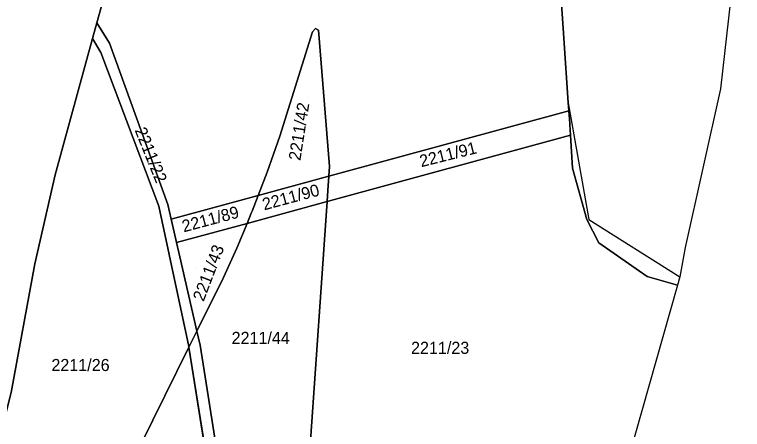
# Model space of a CAD drawing. Extents: x -262715 to -259381, y -1237238 to -1231182.
# Drawn here: x -259917.9 to -259797.1, y -1233850.1 to -1233781.2 of the extents above; entities that cross this region are included whole.
import ezdxf

# ---------------------------------------------------------------- set-up
doc = ezdxf.new("R2010")
doc.units = 0
for name, color, linetype in [('body_kn', 7, 'Continuous'), ('katuz_linie', 7, 'Continuous'), ('kladpar_druhypozemkov', 7, 'Continuous'), ('kladpar_hranice', 7, 'Continuous'), ('kladpar_parcelnecisla', 7, 'Continuous'), ('kladpar_plochy', 7, 'Continuous'), ('zappar_hrandruhpozemk', 7, 'Continuous'), ('zuob_linie', 7, 'Continuous'), ('zuob_plochy', 7, 'Continuous')]:
    doc.layers.add(name, color=color, linetype=linetype)

msp = doc.modelspace()

# ---------------------------------------------------------------- linework, layer by layer
at = {"layer": 'body_kn'}
for p, q in [((-259904.25, -1233782.64), (-259904.25, -1233782.64)), ((-259904.25, -1233782.64), (-259904.25, -1233782.64)), ((-259867.94, -1233783.55), (-259867.94, -1233783.55)), ((-259867.46, -1233783.84), (-259867.46, -1233783.84)), ((-259868.42, -1233784.11), (-259868.42, -1233784.11)), ((-259868.42, -1233784.11), (-259868.42, -1233784.11)), ((-259904.97, -1233785.24), (-259904.97, -1233785.24)), ((-259904.97, -1233785.24), (-259904.97, -1233785.24)), ((-259902.16, -1233785.99), (-259902.16, -1233785.99)), ((-259826.69, -1233785.19), (-259826.69, -1233785.19)), ((-259903.57, -1233787.53), (-259903.57, -1233787.53)), ((-259800.7, -1233793.58), (-259800.7, -1233793.58)), ((-259825.97, -1233795.92), (-259825.97, -1233795.92)), ((-259825.97, -1233795.92), (-259825.97, -1233795.92)), ((-259825.88, -1233797.22), (-259825.88, -1233797.22)), ((-259825.88, -1233797.22), (-259825.88, -1233797.22)), ((-259825.74, -1233799.32), (-259825.74, -1233799.32)), ((-259825.73, -1233799.5), (-259825.73, -1233799.5)), ((-259873.85, -1233801.45), (-259873.85, -1233801.45)), ((-259825.61, -1233801.28), (-259825.61, -1233801.28)), ((-259825.61, -1233801.28), (-259825.61, -1233801.28)), ((-259865.62, -1233806.45), (-259865.62, -1233806.45)), ((-259825.25, -1233806.72), (-259825.25, -1233806.72)), ((-259911.19, -1233807.84), (-259911.19, -1233807.84)), ((-259875.97, -1233807.42), (-259875.97, -1233807.42)), ((-259865.73, -1233808.06), (-259865.73, -1233808.06)), ((-259865.73, -1233808.06), (-259865.73, -1233808.06)), ((-259865.89, -1233810.44), (-259865.89, -1233810.44)), ((-259877.47, -1233811.26), (-259877.47, -1233811.26)), ((-259877.47, -1233811.26), (-259877.47, -1233811.26)), ((-259892.45, -1233812.78), (-259892.45, -1233812.78)), ((-259892.45, -1233812.78), (-259892.45, -1233812.78)), ((-259866.02, -1233812.28), (-259866.02, -1233812.28)), ((-259866.02, -1233812.28), (-259866.02, -1233812.28)), ((-259893.96, -1233813.03), (-259893.96, -1233813.03)), ((-259878.48, -1233813.86), (-259878.48, -1233813.86)), ((-259891.9, -1233815.19), (-259891.9, -1233815.19)), ((-259891.9, -1233815.19), (-259891.9, -1233815.19)), ((-259878.62, -1233814.23), (-259878.62, -1233814.23)), ((-259822.9, -1233815.23), (-259822.9, -1233815.23)), ((-259822.55, -1233815.23), (-259822.55, -1233815.23)), ((-259879.31, -1233815.9), (-259879.31, -1233815.9)), ((-259879.31, -1233815.9), (-259879.31, -1233815.9)), ((-259891.4, -1233817.38), (-259891.4, -1233817.38)), ((-259891.01, -1233819.09), (-259891.01, -1233819.09)), ((-259891.01, -1233819.09), (-259891.01, -1233819.09)), ((-259881.02, -1233820.01), (-259881.02, -1233820.01)), ((-259820.88, -1233819.14), (-259820.88, -1233819.14)), ((-259806.55, -1233819.91), (-259806.55, -1233819.91)), ((-259914.53, -1233822.6), (-259914.53, -1233822.6)), ((-259890.46, -1233821.46), (-259890.46, -1233821.46)), ((-259883.22, -1233824.88), (-259883.22, -1233824.88)), ((-259812.87, -1233824.73), (-259812.87, -1233824.73)), ((-259807.43, -1233824.77), (-259807.43, -1233824.77)), ((-259807.83, -1233826.14), (-259807.83, -1233826.14)), ((-259887.9, -1233834.35), (-259887.9, -1233834.35)), ((-259887.63, -1233833.8), (-259887.63, -1233833.8)), ((-259887.63, -1233833.8), (-259887.63, -1233833.8)), ((-259888.97, -1233836.32), (-259888.97, -1233836.32)), ((-259888.95, -1233836.47), (-259888.95, -1233836.47)), ((-259888.95, -1233836.47), (-259888.95, -1233836.47)), ((-259887.1, -1233836.1), (-259887.1, -1233836.1))]:
    msp.add_line(p, q, dxfattribs=at)
at = {"layer": 'katuz_linie'}
msp.add_lwpolyline([(-259823.5, -1233615.61), (-259808.99, -1233657.3), (-259799.95, -1233702.5), (-259797.06, -1233732.98), (-259797.39, -1233764.21), (-259800.7, -1233793.58), (-259806.55, -1233819.91), (-259807.43, -1233824.77), (-259807.83, -1233826.14), (-259816.1, -1233855.19), (-259819.25, -1233866.26), (-259825.65, -1233888.72), (-259843.98, -1233953.04), (-259844.3, -1233954.17), (-259844.93, -1233956.37), (-259846.84, -1233963.08), (-259848.38, -1233968.5), (-259848.71, -1233969.67), (-259849.4, -1233972.08), (-259874.15, -1234058.95)], dxfattribs=at)
at = {"layer": 'kladpar_druhypozemkov'}
for p, q in [((-259869.05, -1233794.98), (-259869.05, -1233794.98)), ((-259898.63, -1233798.73), (-259898.63, -1233798.73)), ((-259846.97, -1233803.92), (-259846.97, -1233803.92)), ((-259872.68, -1233810.91), (-259872.68, -1233810.91)), ((-259885.77, -1233814.05), (-259885.77, -1233814.05)), ((-259887.81, -1233823.23), (-259887.81, -1233823.23)), ((-259877.12, -1233833.84), (-259877.12, -1233833.84)), ((-259847.07, -1233835.69), (-259847.07, -1233835.69)), ((-259907.15, -1233837.78), (-259907.15, -1233837.78)), ((-259886.09, -1233848.92), (-259886.09, -1233848.92))]:
    msp.add_line(p, q, dxfattribs=at)
at = {"layer": 'kladpar_hranice'}
for p, q in [((-259904.97, -1233785.24), (-259904.25, -1233782.64)), ((-259825.88, -1233797.22), (-259865.73, -1233808.06)), ((-259865.73, -1233808.06), (-259825.88, -1233797.22)), ((-259825.61, -1233801.28), (-259866.02, -1233812.28)), ((-259866.02, -1233812.28), (-259825.61, -1233801.28)), ((-259865.73, -1233808.06), (-259877.47, -1233811.26)), ((-259877.47, -1233811.26), (-259865.73, -1233808.06)), ((-259877.47, -1233811.26), (-259891.9, -1233815.19)), ((-259891.9, -1233815.19), (-259877.47, -1233811.26)), ((-259866.02, -1233812.28), (-259879.31, -1233815.9)), ((-259879.31, -1233815.9), (-259866.02, -1233812.28)), ((-259891.01, -1233819.09), (-259879.31, -1233815.9)), ((-259900.91, -1233860.66), (-259888.95, -1233836.47)), ((-259888.95, -1233836.47), (-259882.93, -1233874.38))]:
    msp.add_line(p, q, dxfattribs=at)
for points in [[(-259864.03, -1233720.13), (-259860.93, -1233718.25), (-259849.77, -1233711.46), (-259838.73, -1233704.74), (-259838.07, -1233704.34), (-259835.8, -1233715.12), (-259834.3, -1233722.25), (-259832.6, -1233730.35), (-259832.32, -1233736.83), (-259827.44, -1233774.52), (-259826.69, -1233785.19), (-259825.97, -1233795.92), (-259825.88, -1233797.22)], [(-259904.25, -1233782.64), (-259903.48, -1233779.86), (-259901.76, -1233770.78), (-259902.58, -1233761.59), (-259902.6, -1233761.22), (-259903.48, -1233744.14), (-259896.37, -1233739.81), (-259875.58, -1233727.16), (-259864.03, -1233720.13)], [(-259797.39, -1233764.21), (-259800.7, -1233793.58), (-259806.55, -1233819.91), (-259807.43, -1233824.77), (-259807.83, -1233826.14), (-259812.87, -1233824.73), (-259820.88, -1233819.14), (-259822.9, -1233815.23), (-259825.25, -1233806.72), (-259825.61, -1233801.28), (-259825.73, -1233799.5), (-259825.74, -1233799.32), (-259825.88, -1233797.22), (-259825.97, -1233795.92), (-259826.69, -1233785.19), (-259827.44, -1233774.52)], [(-259903.48, -1233779.86), (-259904.25, -1233782.64), (-259904.97, -1233785.24), (-259911.19, -1233807.84), (-259914.53, -1233822.6), (-259918.48, -1233843.95), (-259921.54, -1233856.1), (-259929.91, -1233885.23), (-259932.21, -1233893.16), (-259934.29, -1233906.53), (-259938.54, -1233914.65), (-259939.92, -1233917.2), (-259941.75, -1233919.84), (-259941.27, -1233920.2), (-259942.79, -1233922.1), (-259946.69, -1233925.42), (-259950.33, -1233927.29), (-259955.22, -1233928.5), (-259958.85, -1233929.04), (-259960.55, -1233929.3), (-259963.88, -1233929.61), (-259968.15, -1233929.72), (-260001.05, -1233924.95)], [(-259891.9, -1233815.19), (-259892.45, -1233812.78), (-259902.16, -1233785.99), (-259904.25, -1233782.64)], [(-259904.25, -1233782.64), (-259902.16, -1233785.99), (-259892.45, -1233812.78)], [(-259865.73, -1233808.06), (-259865.62, -1233806.45), (-259867.46, -1233783.84), (-259867.94, -1233783.55), (-259868.42, -1233784.11), (-259873.85, -1233801.45), (-259875.97, -1233807.42), (-259877.47, -1233811.26)], [(-259868.42, -1233784.11), (-259867.94, -1233783.55), (-259867.46, -1233783.84), (-259865.62, -1233806.45), (-259865.73, -1233808.06)], [(-259877.47, -1233811.26), (-259875.97, -1233807.42), (-259873.85, -1233801.45), (-259868.42, -1233784.11)], [(-259890.34, -1233935.51), (-259933.86, -1233932.32), (-259959.73, -1233930.94), (-259968.15, -1233929.72), (-259963.88, -1233929.61), (-259960.55, -1233929.3), (-259958.85, -1233929.04), (-259955.22, -1233928.5), (-259950.33, -1233927.29), (-259946.69, -1233925.42), (-259942.79, -1233922.1), (-259941.27, -1233920.2), (-259941.75, -1233919.84), (-259939.92, -1233917.2), (-259938.54, -1233914.65), (-259934.29, -1233906.53), (-259932.21, -1233893.16), (-259929.91, -1233885.23), (-259921.54, -1233856.1), (-259918.48, -1233843.95), (-259914.53, -1233822.6), (-259911.19, -1233807.84), (-259904.97, -1233785.24)], [(-259904.97, -1233785.24), (-259903.57, -1233787.53), (-259893.96, -1233813.03), (-259888.97, -1233836.32), (-259888.95, -1233836.47)], [(-259892.45, -1233812.78), (-259891.9, -1233815.19), (-259891.4, -1233817.38), (-259891.01, -1233819.09), (-259890.46, -1233821.46), (-259887.63, -1233833.8), (-259887.9, -1233834.35), (-259888.95, -1233836.47), (-259888.97, -1233836.32), (-259893.96, -1233813.03), (-259903.57, -1233787.53), (-259904.97, -1233785.24)], [(-259825.88, -1233797.22), (-259825.74, -1233799.32), (-259825.73, -1233799.5), (-259825.61, -1233801.28)], [(-259825.61, -1233801.28), (-259825.25, -1233806.72), (-259822.9, -1233815.23), (-259820.88, -1233819.14), (-259812.87, -1233824.73), (-259807.83, -1233826.14), (-259816.1, -1233855.19), (-259816.37, -1233855.42), (-259821.07, -1233862.22), (-259823.19, -1233868.23)], [(-259865.73, -1233808.06), (-259865.89, -1233810.44), (-259866.02, -1233812.28)], [(-259866.02, -1233812.28), (-259865.89, -1233810.44), (-259865.73, -1233808.06)], [(-259877.47, -1233811.26), (-259878.48, -1233813.86), (-259878.62, -1233814.23), (-259879.31, -1233815.9)], [(-259879.31, -1233815.9), (-259878.62, -1233814.23), (-259878.48, -1233813.86), (-259877.47, -1233811.26)], [(-259866.02, -1233812.28), (-259868.8, -1233852.77), (-259871.77, -1233852.82), (-259871.27, -1233874.08)], [(-259868.37, -1233874.01), (-259868.8, -1233852.77), (-259866.02, -1233812.28)], [(-259879.31, -1233815.9), (-259891.01, -1233819.09), (-259891.4, -1233817.38), (-259891.9, -1233815.19)], [(-259879.31, -1233815.9), (-259881.02, -1233820.01), (-259883.22, -1233824.88), (-259887.63, -1233833.8)], [(-259887.63, -1233833.8), (-259883.22, -1233824.88), (-259881.02, -1233820.01), (-259879.31, -1233815.9)], [(-259887.63, -1233833.8), (-259890.46, -1233821.46), (-259891.01, -1233819.09)], [(-259881.03, -1233874.33), (-259882.93, -1233874.38), (-259888.95, -1233836.47), (-259887.9, -1233834.35), (-259887.63, -1233833.8), (-259887.1, -1233836.1), (-259881.03, -1233874.33)], [(-259881.03, -1233874.33), (-259887.1, -1233836.1), (-259887.63, -1233833.8)], [(-259888.95, -1233836.47), (-259900.91, -1233860.66)]]:
    msp.add_lwpolyline(points, dxfattribs=at)
at = {"layer": 'kladpar_plochy'}
for p, q in [((-259903.48, -1233779.86), (-259904.25, -1233782.64)), ((-259904.25, -1233782.64), (-259904.97, -1233785.24)), ((-259904.97, -1233785.24), (-259911.19, -1233807.84)), ((-259911.19, -1233807.84), (-259914.53, -1233822.6)), ((-259914.53, -1233822.6), (-259918.48, -1233843.95))]:
    msp.add_line(p, q, dxfattribs=at)
for points in [[(-259797.39, -1233764.21), (-259800.7, -1233793.58), (-259806.55, -1233819.91), (-259807.43, -1233824.77), (-259807.83, -1233826.14), (-259812.87, -1233824.73), (-259820.88, -1233819.14), (-259822.9, -1233815.23), (-259825.25, -1233806.72), (-259825.61, -1233801.28), (-259825.73, -1233799.5), (-259825.74, -1233799.32), (-259825.88, -1233797.22), (-259825.97, -1233795.92), (-259826.69, -1233785.19), (-259827.44, -1233774.52)], [(-259827.44, -1233774.52), (-259826.69, -1233785.19), (-259825.97, -1233795.92), (-259825.88, -1233797.22), (-259865.73, -1233808.06), (-259865.62, -1233806.45), (-259867.46, -1233783.84), (-259867.94, -1233783.55), (-259868.42, -1233784.11), (-259873.85, -1233801.45), (-259875.97, -1233807.42), (-259877.47, -1233811.26), (-259891.9, -1233815.19), (-259892.45, -1233812.78), (-259902.16, -1233785.99), (-259904.25, -1233782.64), (-259903.48, -1233779.86)], [(-259918.48, -1233843.95), (-259914.53, -1233822.6), (-259911.19, -1233807.84), (-259904.97, -1233785.24), (-259903.57, -1233787.53), (-259893.96, -1233813.03), (-259888.97, -1233836.32), (-259888.95, -1233836.47), (-259900.91, -1233860.66)]]:
    msp.add_lwpolyline(points, dxfattribs=at)
for points in [[(-259892.45, -1233812.78), (-259891.9, -1233815.19), (-259891.4, -1233817.38), (-259891.01, -1233819.09), (-259890.46, -1233821.46), (-259887.63, -1233833.8), (-259887.9, -1233834.35), (-259888.95, -1233836.47), (-259888.97, -1233836.32), (-259893.96, -1233813.03), (-259903.57, -1233787.53), (-259904.97, -1233785.24), (-259904.25, -1233782.64), (-259902.16, -1233785.99)], [(-259868.42, -1233784.11), (-259867.94, -1233783.55), (-259867.46, -1233783.84), (-259865.62, -1233806.45), (-259865.73, -1233808.06), (-259877.47, -1233811.26), (-259875.97, -1233807.42), (-259873.85, -1233801.45)], [(-259825.88, -1233797.22), (-259825.74, -1233799.32), (-259825.73, -1233799.5), (-259825.61, -1233801.28), (-259866.02, -1233812.28), (-259865.89, -1233810.44), (-259865.73, -1233808.06)], [(-259825.61, -1233801.28), (-259825.25, -1233806.72), (-259822.9, -1233815.23), (-259820.88, -1233819.14), (-259812.87, -1233824.73), (-259807.83, -1233826.14), (-259816.1, -1233855.19), (-259816.37, -1233855.42), (-259821.07, -1233862.22), (-259823.19, -1233868.23), (-259832.88, -1233873.1), (-259868.37, -1233874.01), (-259868.8, -1233852.77), (-259866.02, -1233812.28)], [(-259865.73, -1233808.06), (-259865.89, -1233810.44), (-259866.02, -1233812.28), (-259879.31, -1233815.9), (-259878.62, -1233814.23), (-259878.48, -1233813.86), (-259877.47, -1233811.26)], [(-259877.47, -1233811.26), (-259878.48, -1233813.86), (-259878.62, -1233814.23), (-259879.31, -1233815.9), (-259891.01, -1233819.09), (-259891.4, -1233817.38), (-259891.9, -1233815.19)], [(-259866.02, -1233812.28), (-259868.8, -1233852.77), (-259871.77, -1233852.82), (-259871.27, -1233874.08), (-259881.03, -1233874.33), (-259887.1, -1233836.1), (-259887.63, -1233833.8), (-259883.22, -1233824.88), (-259881.02, -1233820.01), (-259879.31, -1233815.9)], [(-259879.31, -1233815.9), (-259881.02, -1233820.01), (-259883.22, -1233824.88), (-259887.63, -1233833.8), (-259890.46, -1233821.46), (-259891.01, -1233819.09)], [(-259881.03, -1233874.33), (-259882.93, -1233874.38), (-259888.95, -1233836.47), (-259887.9, -1233834.35), (-259887.63, -1233833.8), (-259887.1, -1233836.1)], [(-259900.91, -1233860.66), (-259888.95, -1233836.47), (-259882.93, -1233874.38), (-259878.64, -1233884.14), (-259909.89, -1233917.51), (-259911.62, -1233918.38), (-259913.76, -1233914.54), (-259914.93, -1233912), (-259915.95, -1233909.03), (-259916.89, -1233904.88), (-259917.29, -1233901.59), (-259917.33, -1233897.95), (-259917.14, -1233894.89), (-259913.34, -1233885.29)]]:
    msp.add_lwpolyline(points, close=True, dxfattribs=at)
at = {"layer": 'zappar_hrandruhpozemk'}
for p, q in [((-259825.97, -1233795.92), (-259822.55, -1233815.23)), ((-259825.97, -1233795.92), (-259822.55, -1233815.23)), ((-259822.55, -1233815.23), (-259807.43, -1233824.77)), ((-259822.55, -1233815.23), (-259807.43, -1233824.77))]:
    msp.add_line(p, q, dxfattribs=at)
at = {"layer": 'zuob_linie'}
msp.add_lwpolyline([(-259823.5, -1233615.61), (-259808.99, -1233657.3), (-259799.95, -1233702.5), (-259797.06, -1233732.98), (-259797.39, -1233764.21), (-259800.7, -1233793.58), (-259806.55, -1233819.91), (-259807.43, -1233824.77), (-259807.83, -1233826.14), (-259816.1, -1233855.19), (-259819.25, -1233866.26), (-259825.65, -1233888.72), (-259843.98, -1233953.04), (-259844.3, -1233954.17), (-259844.93, -1233956.37), (-259846.84, -1233963.08), (-259848.38, -1233968.5), (-259848.71, -1233969.67), (-259849.4, -1233972.08), (-259874.15, -1234058.95)], dxfattribs=at)
at = {"layer": 'zuob_plochy'}
msp.add_lwpolyline([(-259823.5, -1233615.61), (-259808.99, -1233657.3), (-259799.95, -1233702.5), (-259797.06, -1233732.98), (-259797.39, -1233764.21), (-259800.7, -1233793.58), (-259806.55, -1233819.91), (-259807.43, -1233824.77), (-259807.83, -1233826.14), (-259816.1, -1233855.19), (-259819.25, -1233866.26), (-259825.65, -1233888.72), (-259843.98, -1233953.04), (-259844.3, -1233954.17), (-259844.93, -1233956.37), (-259846.84, -1233963.08), (-259848.38, -1233968.5), (-259848.71, -1233969.67), (-259849.4, -1233972.08), (-259874.15, -1234058.95)], dxfattribs=at)

# ---------------------------------------------------------------- texts
at = {"layer": 'kladpar_parcelnecisla'}
for s, rotation, p in [('2211/42', 81, (-259870.46, -1233805.57)), ('2211/22', 292, (-259897.99, -1233800.43)), ('2211/91', 14, (-259850.39, -1233806.59)), ('2211/90', 15, (-259876.46, -1233813.75)), ('2211/89', 15, (-259889.81, -1233817.4)), ('2211/43', 69, (-259886.52, -1233828.97))]:
    msp.add_text(s, height=2, rotation=rotation, dxfattribs=at).set_placement(p)
for s, p in [('2211/44', (-259881.87, -1233835.9)), ('2211/23', (-259852.08, -1233837.55)), ('2211/26', (-259911.79, -1233840.4))]:
    msp.add_text(s, height=2, dxfattribs=at).set_placement(p)

doc.saveas('drawing.dxf')
